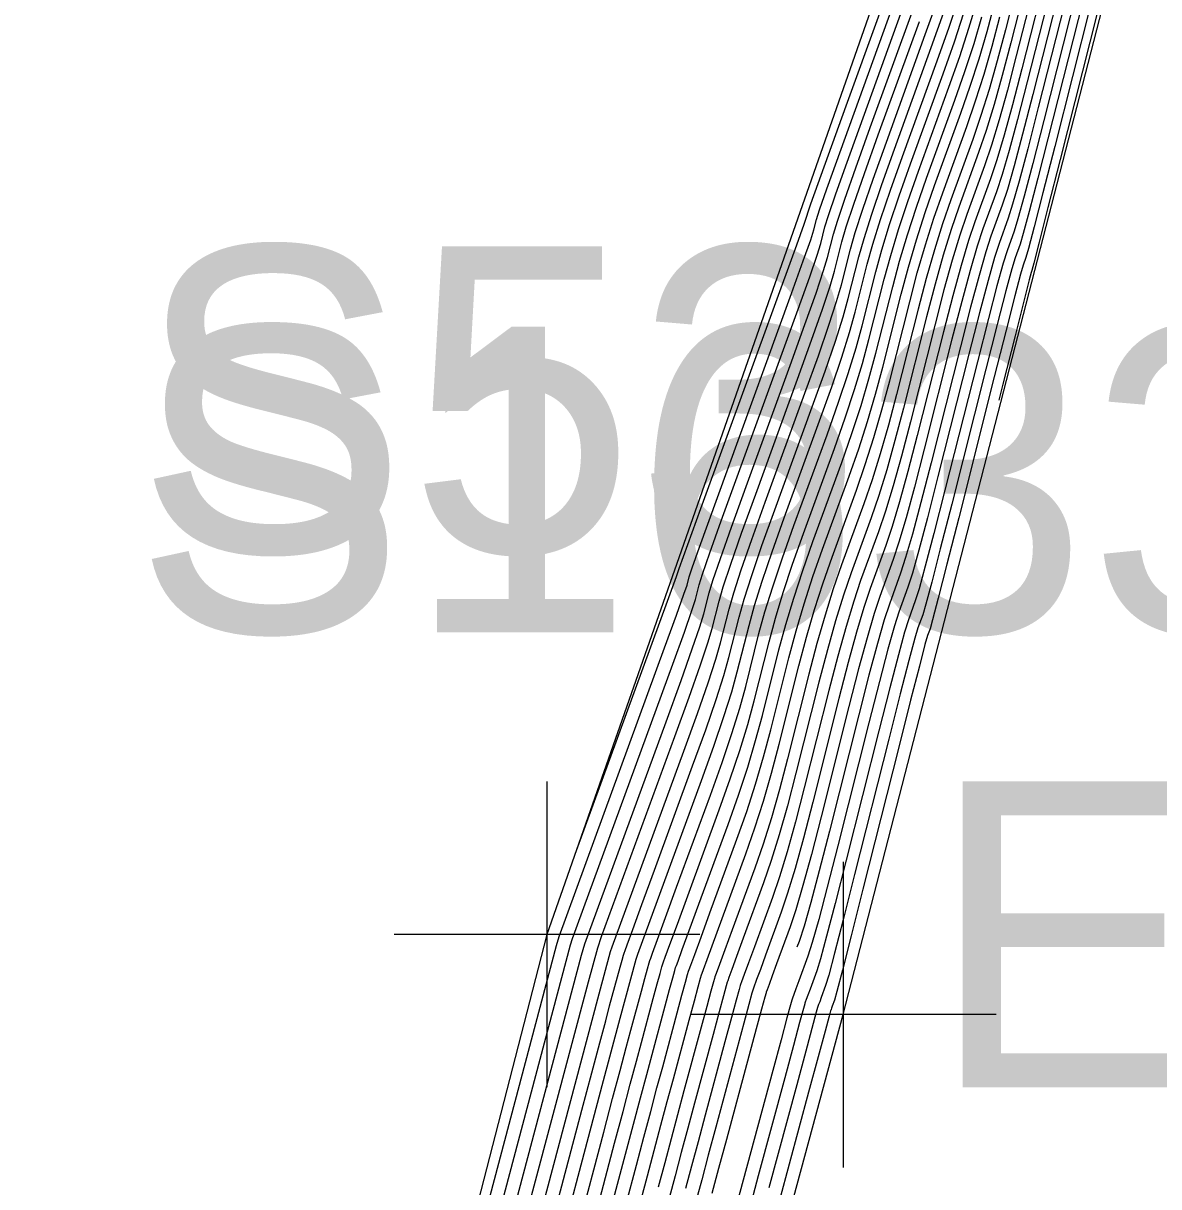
# Model space of a CAD drawing. Extents: x 1724534 to 1727318, y 657156 to 660047.
# Drawn here: x 1725505.16 to 1725520.01, y 659375.87 to 659391.09 of the extents above; entities that cross this region are included whole.
import ezdxf

# ---------------------------------------------------------------- set-up
doc = ezdxf.new("R2010")
doc.units = 0
for name, color, linetype in [('SURVEY - CONTOURS - Index with Text', 7, 'Continuous'), ('SURVEY - CONTOURS - Intermediate with optional Text', 7, 'Continuous'), ('SURVEY - DTM - Breaklines', 7, 'Continuous'), ('SURVEY - DTM - Breaklines - Points - Elevations', 7, 'Continuous'), ('SURVEY - DTM - Breaklines - Points - Locators', 7, 'Continuous'), ('SURVEY - DTM - Breaklines - Points - Numbers', 7, 'Continuous'), ('SURVEY - NON-TRANSPORTATION - Features', 7, 'Continuous'), ('SURVEY - NON-TRANSPORTATION - Features - Points - Locators', 7, 'Continuous'), ('SURVEY - NON-TRANSPORTATION - Features - Points - Numbers', 7, 'Continuous')]:
    doc.layers.add(name, color=color, linetype=linetype)

msp = doc.modelspace()

# ---------------------------------------------------------------- linework, layer by layer
at = {"layer": 'SURVEY - CONTOURS - Index with Text'}
for points in [[(1725518.286, 659392.126), (1725518.002, 659391.007), (1725517.895, 659390.602), (1725517.788, 659390.228), (1725517.681, 659389.885), (1725517.574, 659389.573), (1725517.287, 659388.781), (1725517.18, 659388.469), (1725517.073, 659388.127), (1725516.966, 659387.754), (1725516.86, 659387.352), (1725516.579, 659386.238), (1725516.473, 659385.835), (1725516.366, 659385.462), (1725516.258, 659385.118), (1725516.15, 659384.805), (1725515.859, 659384.007), (1725515.751, 659383.694), (1725515.644, 659383.351), (1725515.537, 659382.979), (1725515.432, 659382.578), (1725515.153, 659381.471), (1725515.047, 659381.07), (1725514.941, 659380.697), (1725514.832, 659380.353), (1725514.723, 659380.038), (1725514.429, 659379.235), (1725514.332, 659378.97), (1725514.262, 659378.779), (1725514.219, 659378.662), (1725514.203, 659378.617), (1725514.196, 659378.598), (1725514.183, 659378.552), (1725514.149, 659378.43), (1725514.096, 659378.232), (1725514.022, 659377.958), (1725513.798, 659377.126), (1725513.714, 659376.813), (1725513.546, 659376.185), (1725513.462, 659375.869)], [(1725518.745, 659391.675), (1725518.36, 659390.159), (1725518.227, 659389.642), (1725518.116, 659389.229), (1725518.028, 659388.92), (1725517.961, 659388.715), (1725517.813, 659388.307), (1725517.747, 659388.102), (1725517.658, 659387.793), (1725517.547, 659387.379), (1725517.414, 659386.861), (1725517.03, 659385.342), (1725516.897, 659384.824), (1725516.786, 659384.411), (1725516.697, 659384.102), (1725516.631, 659383.898), (1725516.484, 659383.494), (1725516.417, 659383.289), (1725516.329, 659382.98), (1725516.218, 659382.566), (1725516.085, 659382.047), (1725515.701, 659380.524), (1725515.568, 659380.005), (1725515.457, 659379.591), (1725515.369, 659379.283), (1725515.303, 659379.08), (1725515.275, 659379.006)], [(1725511.587, 659375.615), (1725512.459, 659378.9), (1725512.501, 659379.049), (1725513.563, 659381.953), (1725513.76, 659382.493), (1725513.907, 659382.908), (1725514.006, 659383.199), (1725514.057, 659383.365), (1725514.126, 659383.64), (1725514.176, 659383.805), (1725514.274, 659384.092), (1725514.418, 659384.502), (1725514.611, 659385.034), (1725515.187, 659386.617), (1725515.38, 659387.151), (1725515.526, 659387.564), (1725515.625, 659387.857), (1725515.677, 659388.03), (1725515.753, 659388.332), (1725515.805, 659388.504), (1725515.902, 659388.794), (1725516.045, 659389.202), (1725516.234, 659389.728), (1725516.799, 659391.288)], [(1725512.413, 659375.321), (1725512.748, 659376.587), (1725512.865, 659377.026), (1725512.963, 659377.395), (1725513.042, 659377.692), (1725513.103, 659377.919), (1725513.241, 659378.429), (1725513.286, 659378.598), (1725513.32, 659378.722), (1725513.342, 659378.8), (1725513.352, 659378.834), (1725513.363, 659378.864), (1725513.387, 659378.93), (1725513.452, 659379.107), (1725513.557, 659379.393), (1725513.702, 659379.79), (1725514.143, 659380.995), (1725514.296, 659381.423), (1725514.424, 659381.803), (1725514.527, 659382.134), (1725514.605, 659382.418), (1725514.779, 659383.109), (1725514.857, 659383.392), (1725514.959, 659383.722), (1725515.085, 659384.098), (1725515.235, 659384.521), (1725515.669, 659385.711), (1725515.819, 659386.135), (1725515.946, 659386.513), (1725516.049, 659386.846), (1725516.128, 659387.134), (1725516.307, 659387.842), (1725516.385, 659388.129), (1725516.487, 659388.46), (1725516.612, 659388.835), (1725516.76, 659389.255), (1725517.186, 659390.43), (1725517.335, 659390.85), (1725517.46, 659391.228)], [(1725519.204, 659391.224), (1725518.719, 659389.311), (1725518.559, 659388.682), (1725518.444, 659388.23), (1725518.374, 659387.955), (1725518.349, 659387.858), (1725518.34, 659387.834), (1725518.314, 659387.736), (1725518.244, 659387.459), (1725518.128, 659387.004), (1725517.968, 659386.371), (1725517.915, 659386.162)]]:
    msp.add_lwpolyline(points, dxfattribs=at)
at = {"layer": 'SURVEY - CONTOURS - Intermediate with optional Text'}
for points in [[(1725512.39, 659380.273), (1725513.701, 659383.856), (1725513.728, 659383.933), (1725513.735, 659383.959), (1725514.019, 659384.744), (1725515.274, 659388.195), (1725515.37, 659388.464), (1725515.406, 659388.568), (1725515.421, 659388.626), (1725515.456, 659388.729), (1725515.918, 659390.012), (1725516.781, 659392.394)], [(1725506.038, 659356.012), (1725506.046, 659356.068), (1725512.131, 659379.03), (1725512.165, 659379.148), (1725513.545, 659382.921), (1725513.701, 659383.35), (1725513.798, 659383.625), (1725513.838, 659383.743), (1725513.865, 659383.853), (1725513.904, 659383.97), (1725514, 659384.24), (1725514.361, 659385.24), (1725515.204, 659387.557), (1725515.358, 659387.985), (1725515.455, 659388.262), (1725515.496, 659388.389), (1725515.532, 659388.528), (1725515.572, 659388.654), (1725515.668, 659388.928), (1725516.023, 659389.918), (1725516.85, 659392.201)], [(1725518.378, 659392.036), (1725518.074, 659390.837), (1725517.962, 659390.41), (1725517.854, 659390.029), (1725517.751, 659389.692), (1725517.651, 659389.401), (1725517.392, 659388.686), (1725517.293, 659388.396), (1725517.19, 659388.06), (1725517.083, 659387.679), (1725516.971, 659387.254), (1725516.669, 659386.059), (1725516.558, 659385.633), (1725516.45, 659385.252), (1725516.346, 659384.915), (1725516.246, 659384.623), (1725515.984, 659383.904), (1725515.884, 659383.613), (1725515.781, 659383.277), (1725515.674, 659382.897), (1725515.563, 659382.472), (1725515.262, 659381.281), (1725515.152, 659380.857), (1725515.044, 659380.476), (1725514.94, 659380.139), (1725514.839, 659379.846), (1725514.574, 659379.124), (1725514.487, 659378.886), (1725514.424, 659378.714), (1725514.385, 659378.608), (1725514.371, 659378.568), (1725514.364, 659378.55), (1725514.351, 659378.502), (1725514.315, 659378.372), (1725514.258, 659378.159), (1725514.178, 659377.864), (1725513.937, 659376.967), (1725513.848, 659376.637), (1725513.763, 659376.32), (1725513.682, 659376.016), (1725513.605, 659375.725)], [(1725505.425, 659350.429), (1725505.528, 659351.177), (1725505.583, 659351.558), (1725506.211, 659356.022), (1725509.724, 659369.275), (1725512.315, 659379.037), (1725512.339, 659379.118), (1725513.652, 659382.707), (1725513.804, 659383.129), (1725513.902, 659383.412), (1725513.947, 659383.554), (1725513.996, 659383.746), (1725514.04, 659383.888), (1725514.137, 659384.166), (1725514.285, 659384.583), (1725515.292, 659387.354), (1725515.442, 659387.774), (1725515.54, 659388.06), (1725515.587, 659388.21), (1725515.642, 659388.43), (1725515.688, 659388.579), (1725515.785, 659388.861), (1725515.932, 659389.275), (1725516.919, 659392.008)], [(1725518.469, 659391.946), (1725518.145, 659390.667), (1725518.028, 659390.218), (1725517.92, 659389.829), (1725517.82, 659389.499), (1725517.729, 659389.23), (1725517.497, 659388.592), (1725517.406, 659388.322), (1725517.307, 659387.993), (1725517.199, 659387.604), (1725517.082, 659387.156), (1725516.759, 659385.879), (1725516.642, 659385.431), (1725516.534, 659385.041), (1725516.434, 659384.712), (1725516.342, 659384.442), (1725516.109, 659383.802), (1725516.018, 659383.532), (1725515.918, 659383.203), (1725515.81, 659382.814), (1725515.693, 659382.366), (1725515.372, 659381.092), (1725515.256, 659380.644), (1725515.147, 659380.255), (1725515.047, 659379.925), (1725514.955, 659379.655), (1725514.72, 659379.012), (1725514.642, 659378.801), (1725514.586, 659378.648), (1725514.552, 659378.554), (1725514.539, 659378.519), (1725514.533, 659378.503), (1725514.519, 659378.453), (1725514.481, 659378.314), (1725514.42, 659378.086), (1725514.334, 659377.77), (1725514.075, 659376.808), (1725513.982, 659376.461), (1725513.896, 659376.141), (1725513.818, 659375.848)], [(1725518.561, 659391.855), (1725518.217, 659390.498), (1725518.095, 659390.026), (1725517.985, 659389.629), (1725517.889, 659389.306), (1725517.806, 659389.058), (1725517.603, 659388.497), (1725517.52, 659388.249), (1725517.424, 659387.926), (1725517.315, 659387.529), (1725517.193, 659387.058), (1725516.849, 659385.7), (1725516.727, 659385.228), (1725516.618, 659384.831), (1725516.522, 659384.509), (1725516.439, 659384.261), (1725516.234, 659383.699), (1725516.151, 659383.451), (1725516.055, 659383.129), (1725515.946, 659382.731), (1725515.824, 659382.26), (1725515.482, 659380.902), (1725515.36, 659380.431), (1725515.251, 659380.034), (1725515.154, 659379.711), (1725515.071, 659379.463), (1725514.865, 659378.901), (1725514.797, 659378.716), (1725514.748, 659378.583), (1725514.707, 659378.47), (1725514.702, 659378.456), (1725514.687, 659378.403), (1725514.647, 659378.255), (1725514.582, 659378.013), (1725514.214, 659376.65), (1725514.116, 659376.285), (1725514.03, 659375.962), (1725513.954, 659375.68)], [(1725518.653, 659391.765), (1725518.289, 659390.328), (1725518.161, 659389.834), (1725518.051, 659389.429), (1725517.958, 659389.113), (1725517.884, 659388.887), (1725517.708, 659388.402), (1725517.633, 659388.176), (1725517.541, 659387.86), (1725517.431, 659387.454), (1725517.303, 659386.959), (1725516.94, 659385.521), (1725516.812, 659385.026), (1725516.702, 659384.621), (1725516.61, 659384.305), (1725516.535, 659384.079), (1725516.359, 659383.596), (1725516.284, 659383.37), (1725516.192, 659383.054), (1725516.082, 659382.649), (1725515.955, 659382.154), (1725515.591, 659380.713), (1725515.464, 659380.218), (1725515.354, 659379.813), (1725515.262, 659379.497), (1725515.187, 659379.272), (1725515.01, 659378.79), (1725514.952, 659378.632), (1725514.91, 659378.517), (1725514.885, 659378.447), (1725514.875, 659378.42), (1725514.871, 659378.408), (1725514.855, 659378.353), (1725514.813, 659378.197), (1725514.744, 659377.94), (1725514.647, 659377.581), (1725514.353, 659376.491), (1725514.251, 659376.109), (1725514.163, 659375.783)], [(1725518.837, 659391.585), (1725518.432, 659389.989), (1725518.294, 659389.45), (1725518.182, 659389.029), (1725518.097, 659388.727), (1725518.039, 659388.544), (1725517.919, 659388.213), (1725517.86, 659388.029), (1725517.775, 659387.726), (1725517.663, 659387.304), (1725517.525, 659386.763), (1725517.12, 659385.162), (1725516.982, 659384.622), (1725516.87, 659384.201), (1725516.785, 659383.899), (1725516.727, 659383.717), (1725516.609, 659383.391), (1725516.551, 659383.209), (1725516.466, 659382.906), (1725516.354, 659382.484), (1725516.216, 659381.941), (1725515.811, 659380.334), (1725515.672, 659379.792), (1725515.561, 659379.37), (1725515.476, 659379.069), (1725515.419, 659378.889), (1725515.301, 659378.568), (1725515.263, 659378.462), (1725515.235, 659378.386), (1725515.217, 659378.339), (1725515.208, 659378.314), (1725515.192, 659378.254), (1725515.145, 659378.081), (1725515.067, 659377.794), (1725514.959, 659377.393), (1725514.43, 659375.425)], [(1725511.78, 659374.98), (1725512.687, 659378.395), (1725512.837, 659378.949), (1725512.859, 659379.012), (1725513.795, 659381.57), (1725513.974, 659382.065), (1725514.114, 659382.466), (1725514.215, 659382.773), (1725514.276, 659382.986), (1725514.388, 659383.428), (1725514.448, 659383.64), (1725514.548, 659383.944), (1725514.685, 659384.34), (1725514.861, 659384.829), (1725515.38, 659386.255), (1725515.556, 659386.744), (1725515.694, 659387.144), (1725515.794, 659387.453), (1725515.857, 659387.672), (1725515.975, 659388.136), (1725516.037, 659388.354), (1725516.136, 659388.661), (1725516.272, 659389.055), (1725516.445, 659389.539), (1725516.954, 659390.945), (1725517.127, 659391.429)], [(1725512.017, 659374.512), (1725512.729, 659377.195), (1725512.964, 659378.078), (1725513.174, 659378.85), (1725513.195, 659378.913), (1725514.027, 659381.187), (1725514.189, 659381.637), (1725514.321, 659382.024), (1725514.423, 659382.347), (1725514.495, 659382.607), (1725514.649, 659383.216), (1725514.721, 659383.475), (1725514.822, 659383.796), (1725514.951, 659384.179), (1725515.11, 659384.623), (1725515.572, 659385.892), (1725515.731, 659386.338), (1725515.862, 659386.723), (1725515.964, 659387.048), (1725516.038, 659387.313), (1725516.196, 659387.94), (1725516.269, 659388.204), (1725516.37, 659388.527), (1725516.499, 659388.909), (1725516.655, 659389.349), (1725517.109, 659390.602), (1725517.266, 659391.043), (1725517.395, 659391.427)], [(1725518.929, 659391.494), (1725518.504, 659389.819), (1725518.36, 659389.258), (1725518.248, 659388.83), (1725518.166, 659388.534), (1725518.116, 659388.372), (1725518.024, 659388.118), (1725517.974, 659387.956), (1725517.892, 659387.659), (1725517.78, 659387.229), (1725517.636, 659386.665), (1725517.21, 659384.983), (1725517.066, 659384.419), (1725516.954, 659383.99), (1725516.873, 659383.696), (1725516.824, 659383.536), (1725516.733, 659383.288), (1725516.684, 659383.128), (1725516.603, 659382.832), (1725516.49, 659382.401), (1725516.346, 659381.835), (1725515.92, 659380.145), (1725515.776, 659379.579), (1725515.664, 659379.149), (1725515.583, 659378.855), (1725515.535, 659378.697), (1725515.447, 659378.457), (1725515.418, 659378.378), (1725515.397, 659378.321), (1725515.384, 659378.286), (1725515.379, 659378.272), (1725515.377, 659378.266), (1725515.36, 659378.204), (1725515.311, 659378.022), (1725515.229, 659377.72), (1725515.116, 659377.299), (1725514.77, 659376.015), (1725514.653, 659375.582)], [(1725512.578, 659375.262), (1725512.891, 659376.443), (1725513.001, 659376.858), (1725513.096, 659377.216), (1725513.177, 659377.517), (1725513.242, 659377.76), (1725513.397, 659378.335), (1725513.448, 659378.525), (1725513.486, 659378.663), (1725513.51, 659378.751), (1725513.521, 659378.787), (1725513.531, 659378.815), (1725513.553, 659378.877), (1725513.614, 659379.041), (1725513.712, 659379.309), (1725513.847, 659379.679), (1725514.259, 659380.804), (1725514.403, 659381.209), (1725514.527, 659381.581), (1725514.631, 659381.921), (1725514.714, 659382.228), (1725514.91, 659383.003), (1725514.993, 659383.31), (1725515.096, 659383.647), (1725515.218, 659384.017), (1725515.36, 659384.418), (1725515.765, 659385.53), (1725515.907, 659385.931), (1725516.03, 659386.303), (1725516.134, 659386.644), (1725516.218, 659386.955), (1725516.418, 659387.744), (1725516.502, 659388.054), (1725516.604, 659388.394), (1725516.726, 659388.762), (1725516.866, 659389.16), (1725517.264, 659390.259), (1725517.404, 659390.657), (1725517.526, 659391.028), (1725517.63, 659391.37)], [(1725512.908, 659375.144), (1725513.177, 659376.156), (1725513.273, 659376.521), (1725513.363, 659376.857), (1725513.445, 659377.165), (1725513.52, 659377.443), (1725513.709, 659378.147), (1725513.772, 659378.379), (1725513.818, 659378.547), (1725513.846, 659378.651), (1725513.858, 659378.692), (1725513.867, 659378.716), (1725513.886, 659378.769), (1725513.938, 659378.91), (1725514.022, 659379.139), (1725514.138, 659379.457), (1725514.491, 659380.421), (1725514.618, 659380.781), (1725514.734, 659381.139), (1725514.839, 659381.495), (1725514.934, 659381.849), (1725515.171, 659382.791), (1725515.265, 659383.144), (1725515.37, 659383.499), (1725515.485, 659383.855), (1725515.61, 659384.213), (1725515.957, 659385.167), (1725516.083, 659385.525), (1725516.198, 659385.882), (1725516.303, 659386.24), (1725516.398, 659386.596), (1725516.639, 659387.548), (1725516.734, 659387.904), (1725516.839, 659388.26), (1725516.953, 659388.616), (1725517.076, 659388.97), (1725517.419, 659389.916), (1725517.543, 659390.271), (1725517.657, 659390.628), (1725517.763, 659390.986), (1725517.859, 659391.346)], [(1725519.02, 659391.404), (1725518.427, 659389.066), (1725518.313, 659388.63), (1725518.236, 659388.341), (1725518.194, 659388.201), (1725518.129, 659388.023), (1725518.087, 659387.882), (1725518.009, 659387.593), (1725517.896, 659387.154), (1725517.746, 659386.567), (1725517.3, 659384.804), (1725517.151, 659384.217), (1725517.038, 659383.78), (1725516.961, 659383.493), (1725516.92, 659383.354), (1725516.858, 659383.185), (1725516.817, 659383.047), (1725516.74, 659382.758), (1725516.626, 659382.319), (1725516.477, 659381.729), (1725516.03, 659379.956), (1725515.88, 659379.366), (1725515.767, 659378.928), (1725515.691, 659378.641), (1725515.65, 659378.506), (1725515.592, 659378.346), (1725515.573, 659378.293), (1725515.559, 659378.255), (1725515.546, 659378.219), (1725515.528, 659378.155), (1725515.391, 659377.647), (1725515.272, 659377.205), (1725514.909, 659375.856)], [(1725519.112, 659391.314), (1725518.647, 659389.48), (1725518.493, 659388.874), (1725518.379, 659388.43), (1725518.305, 659388.148), (1725518.271, 659388.029), (1725518.235, 659387.929), (1725518.201, 659387.809), (1725518.126, 659387.526), (1725518.012, 659387.079), (1725517.857, 659386.469), (1725517.391, 659384.625), (1725517.236, 659384.015), (1725517.122, 659383.57), (1725517.049, 659383.289), (1725517.016, 659383.173), (1725516.983, 659383.083), (1725516.95, 659382.966), (1725516.877, 659382.684), (1725516.763, 659382.236), (1725516.607, 659381.623), (1725516.139, 659379.766), (1725515.984, 659379.153), (1725515.871, 659378.707), (1725515.798, 659378.427), (1725515.766, 659378.314), (1725515.737, 659378.235), (1725515.728, 659378.209), (1725515.721, 659378.19), (1725515.717, 659378.178), (1725515.715, 659378.174), (1725515.714, 659378.172), (1725515.696, 659378.105), (1725515.643, 659377.906), (1725515.553, 659377.574), (1725515.428, 659377.11), (1725515.048, 659375.697)], [(1725511.609, 659375.015), (1725512.548, 659378.554), (1725512.669, 659378.999), (1725512.721, 659379.145), (1725513.679, 659381.761), (1725513.867, 659382.279), (1725514.011, 659382.687), (1725514.111, 659382.986), (1725514.166, 659383.175), (1725514.257, 659383.534), (1725514.312, 659383.722), (1725514.411, 659384.018), (1725514.552, 659384.421), (1725514.736, 659384.932), (1725515.284, 659386.436), (1725515.468, 659386.947), (1725515.61, 659387.354), (1725515.71, 659387.655), (1725515.767, 659387.851), (1725515.864, 659388.234), (1725515.921, 659388.429), (1725516.019, 659388.727), (1725516.158, 659389.129), (1725516.339, 659389.633), (1725516.877, 659391.117)], [(1725512.083, 659375.439), (1725512.463, 659376.874), (1725512.593, 659377.363), (1725512.696, 659377.753), (1725512.774, 659378.044), (1725512.825, 659378.237), (1725512.928, 659378.618), (1725512.962, 659378.744), (1725512.988, 659378.838), (1725513.005, 659378.9), (1725513.014, 659378.929), (1725513.027, 659378.963), (1725513.054, 659379.038), (1725513.127, 659379.238), (1725513.246, 659379.563), (1725513.411, 659380.012), (1725513.911, 659381.378), (1725514.082, 659381.851), (1725514.217, 659382.245), (1725514.319, 659382.56), (1725514.386, 659382.796), (1725514.518, 659383.322), (1725514.585, 659383.557), (1725514.685, 659383.87), (1725514.818, 659384.259), (1725514.985, 659384.726), (1725515.476, 659386.073), (1725515.643, 659386.541), (1725515.778, 659386.933), (1725515.879, 659387.251), (1725515.947, 659387.493), (1725516.085, 659388.038), (1725516.153, 659388.279), (1725516.253, 659388.594), (1725516.385, 659388.982), (1725516.55, 659389.444), (1725517.032, 659390.774), (1725517.196, 659391.236)], [(1725512.743, 659375.203), (1725513.034, 659376.3), (1725513.137, 659376.69), (1725513.23, 659377.037), (1725513.311, 659377.341), (1725513.381, 659377.602), (1725513.553, 659378.241), (1725513.61, 659378.452), (1725513.652, 659378.605), (1725513.678, 659378.701), (1725513.689, 659378.74), (1725513.699, 659378.765), (1725513.72, 659378.823), (1725513.776, 659378.976), (1725513.867, 659379.224), (1725513.993, 659379.568), (1725514.375, 659380.612), (1725514.511, 659380.995), (1725514.631, 659381.36), (1725514.735, 659381.708), (1725514.824, 659382.039), (1725515.04, 659382.897), (1725515.129, 659383.227), (1725515.233, 659383.573), (1725515.351, 659383.936), (1725515.485, 659384.315), (1725515.861, 659385.348), (1725515.995, 659385.728), (1725516.114, 659386.093), (1725516.218, 659386.442), (1725516.308, 659386.776), (1725516.528, 659387.646), (1725516.618, 659387.979), (1725516.721, 659388.327), (1725516.839, 659388.689), (1725516.971, 659389.065), (1725517.341, 659390.087), (1725517.473, 659390.464), (1725517.592, 659390.828), (1725517.696, 659391.178)], [(1725513.073, 659375.085), (1725513.319, 659376.013), (1725513.496, 659376.678), (1725513.579, 659376.989), (1725513.659, 659377.284), (1725513.866, 659378.052), (1725513.934, 659378.305), (1725513.984, 659378.489), (1725514.014, 659378.602), (1725514.027, 659378.645), (1725514.035, 659378.667), (1725514.053, 659378.715), (1725514.1, 659378.845), (1725514.607, 659380.229), (1725514.725, 659380.567), (1725514.837, 659380.918), (1725514.943, 659381.282), (1725515.043, 659381.66), (1725515.302, 659382.685), (1725515.401, 659383.062), (1725515.507, 659383.425), (1725515.618, 659383.774), (1725515.735, 659384.11), (1725516.054, 659384.986), (1725516.17, 659385.322), (1725516.282, 659385.672), (1725516.388, 659386.037), (1725516.489, 659386.417), (1725516.75, 659387.45), (1725516.85, 659387.829), (1725516.956, 659388.193), (1725517.066, 659388.542), (1725517.182, 659388.876), (1725517.496, 659389.744), (1725517.612, 659390.078), (1725517.723, 659390.428), (1725517.829, 659390.794), (1725517.93, 659391.176)]]:
    msp.add_lwpolyline(points, dxfattribs=at)
at = {"layer": 'SURVEY - DTM - Breaklines'}
msp.add_lwpolyline([(1725548.52, 659521.481), (1725540.965, 659497.216), (1725536.847, 659481.64), (1725536.065, 659476.4), (1725532.186, 659451.331), (1725527.526, 659426.779), (1725520.287, 659402.807), (1725512.005, 659379.174), (1725506.044, 659356.068), (1725503.268, 659330.772), (1725496.158, 659306.737), (1725491.301, 659280.213), (1725484.669, 659256.065), (1725478.26, 659232.056), (1725472.366, 659207.66), (1725466.542, 659183.359), (1725459.12, 659159.228), (1725454.379, 659134.473), (1725448.668, 659109.979), (1725442.764, 659085.69), (1725436.263, 659061.294), (1725431.444, 659036.269), (1725428.274, 659013.717), (1725429.417, 659007.151)], dxfattribs=at)
at = {"layer": 'SURVEY - DTM - Breaklines - Points - Locators'}
for p, q in [((1725512.005, 659381.174), (1725512.005, 659377.174)), ((1725514.005, 659379.174), (1725510.005, 659379.174))]:
    msp.add_line(p, q, dxfattribs=at)
at = {"layer": 'SURVEY - NON-TRANSPORTATION - Features'}
msp.add_lwpolyline([(1725478.626, 659231.962), (1725484.871, 659256.014), (1725491.647, 659280.125), (1725496.324, 659306.695), (1725504.184, 659330.541), (1725509.657, 659355.134), (1725515.881, 659378.125), (1725522.114, 659402.336), (1725528.356, 659426.565), (1725533.162, 659451.14), (1725540.618, 659474.976), (1725541.895, 659480.465), (1725545.325, 659497.45), (1725552.4, 659520.505), (1725557.595, 659544.875), (1725563.899, 659569.033), (1725569.664, 659593.303), (1725577.056, 659617.422)], dxfattribs=at)
at = {"layer": 'SURVEY - NON-TRANSPORTATION - Features - Points - Locators'}
for p, q in [((1725515.881, 659380.125), (1725515.881, 659376.125)), ((1725517.881, 659378.125), (1725513.881, 659378.125))]:
    msp.add_line(p, q, dxfattribs=at)

# ---------------------------------------------------------------- texts
at = {"layer": 'SURVEY - DTM - Breaklines - Points - Elevations'}
msp.add_text('EL-567.91', height=4, dxfattribs=at).set_placement((1725517.005, 659377.174))
at = {"layer": 'SURVEY - DTM - Breaklines - Points - Numbers'}
msp.add_text('S53', height=4, dxfattribs=at).set_placement((1725506.621, 659384.174))
at = {"layer": 'SURVEY - NON-TRANSPORTATION - Features - Points - Numbers'}
msp.add_text('S1633', height=4, dxfattribs=at).set_placement((1725506.593, 659383.125))

doc.saveas('drawing.dxf')
